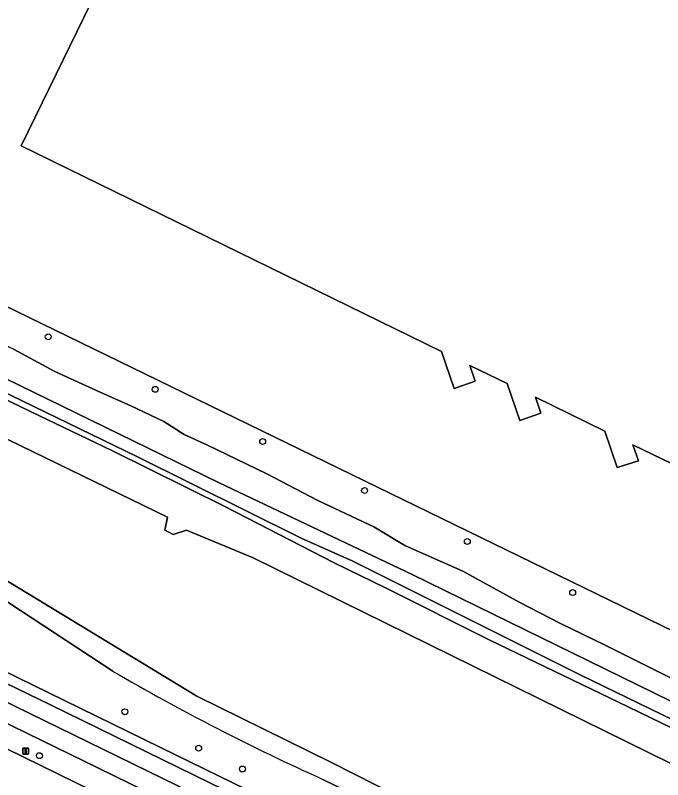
# Model space of a CAD drawing. Extents: x 156141 to 158132, y 385651 to 388333.
# Drawn here: x 156701.6 to 156808.9, y 386319.2 to 386446 of the extents above; entities that cross this region are included whole.
import ezdxf

# ---------------------------------------------------------------- set-up
doc = ezdxf.new("R2010")
doc.units = 0
for name, color, linetype in [('IMGEO_Berm_groen', 7, 'Continuous'), ('IMGEO_Boom', 7, 'Continuous'), ('IMGEO_Erf', 7, 'Continuous'), ('IMGEO_Fietspad_gesloten', 7, 'Continuous'), ('IMGEO_Groenvoorziening', 7, 'Continuous'), ('IMGEO_Hek', 7, 'Continuous'), ('IMGEO_Lichtmast', 7, 'Continuous'), ('IMGEO_Loofbos', 7, 'Continuous'), ('IMGEO_Oever', 7, 'Continuous'), ('IMGEO_Pand', 7, 'Continuous'), ('IMGEO_Rijbaan_lokaal_gesloten', 7, 'Continuous'), ('IMGEO_Voetpad_open', 7, 'Continuous'), ('IMGEO_Waterloop', 7, 'Continuous')]:
    doc.layers.add(name, color=color, linetype=linetype)

msp = doc.modelspace()

# ---------------------------------------------------------------- linework, layer by layer
at = {"layer": 'IMGEO_Berm_groen'}
for points in [[(156874.88, 386250), (156873.92, 386250.47), (156829.97, 386271.61), (156801.07, 386285.74), (156761.54, 386305.28), (156749.3, 386311.2), (156736.57, 386317.36), (156707.43, 386331.66), (156681.2, 386344.37), (156657.68, 386355.9), (156629.2, 386369.96), (156613.05, 386377.82), (156609.28, 386379.8), (156574.82, 386396.59), (156558.18, 386404.76), (156543.35, 386412.02), (156539.43, 386413.93), (156514.71, 386425.98), (156503.51, 386431.38), (156490.68, 386437.75), (156472.35, 386446.61), (156453.09, 386456.04), (156439.01, 386463.07)], [(156439.93, 386459.43), (156478.08, 386440.66), (156748.12, 386308.63), (156804.27, 386281.19), (156846.28, 386260.73), (156890.66, 386238.9), (156936.44, 386216.54), (157000.04, 386185.31), (157015.75, 386178.18)], [(157014.71, 386175.6), (157000, 386182.1), (156998.79, 386182.7), (156935.1, 386213.72), (156888.97, 386236.22), (156845.86, 386257.32), (156802.24, 386278.71), (156746.83, 386305.79), (156476.91, 386437.66), (156454.28, 386448.77), (156440.3, 386455.67)], [(156614.76, 386366.1), (156674.13, 386337.24), (156685.25, 386331.63), (156700.19, 386324.34), (156714.3, 386317.45), (156736.53, 386306.59), (156745.28, 386302.37), (156755.14, 386297.61), (156775.3, 386287.81), (156799.3, 386276.04), (156839.62, 386256.24), (156852.56, 386250), (156864.99, 386244), (156882.15, 386235.51), (156904.35, 386224.95), (156929.66, 386212.45), (156955.39, 386199.94), (156988.53, 386183.66)]]:
    msp.add_lwpolyline(points, dxfattribs=at)
at = {"layer": 'IMGEO_Boom'}
for centre in [(156707.05, 386392.69), (156724.79, 386383.97), (156742.59, 386375.32), (156759.48, 386367.19), (156776.52, 386358.75), (156793.98, 386350.26), (156719.77, 386330.5), (156731.99, 386324.45), (156705.59, 386323.22), (156739.25, 386321)]:
    msp.add_circle(centre, 0.489, dxfattribs=at)
at = {"layer": 'IMGEO_Erf'}
for points in [[(156467.27, 386511.43), (156654.66, 386420.01), (156654.6, 386419.89), (156819.39, 386339.6), (156839.51, 386329.8), (156877.29, 386311.4), (156965.31, 386491.61), (156966.64, 386494.22), (156968.44, 386496.63), (156970.4, 386498.96), (156972.53, 386501.02), (156974.9, 386502.92), (156977.41, 386504.45), (156980.02, 386506.02), (156982.74, 386507.19), (156986.18, 386508.22), (156981.22, 386514.25), (156978.47, 386517.59), (156958.79, 386541.51), (156951.16, 386550.77), (156944.36, 386559.04), (156934.05, 386571.56), (156837.85, 386688.1)], [(156810.46, 386371.62), (156803.94, 386374.79), (156804.88, 386372.1), (156801.38, 386371), (156799.29, 386377.05), (156787.8, 386382.65), (156788.71, 386380.01), (156785.21, 386378.81), (156783.11, 386384.93), (156776.91, 386387.95), (156777.82, 386385.32), (156774.33, 386384.11), (156772.23, 386390.23), (156702.55, 386424.34), (156744.19, 386509.67)]]:
    msp.add_lwpolyline(points, dxfattribs=at)
at = {"layer": 'IMGEO_Fietspad_gesloten'}
msp.add_lwpolyline([(156440.3, 386455.67), (156454.28, 386448.77), (156476.91, 386437.66), (156746.83, 386305.79), (156748.12, 386308.63), (156478.08, 386440.66), (156439.93, 386459.43)], dxfattribs=at)
at = {"layer": 'IMGEO_Groenvoorziening'}
for points in [[(157165.3, 386154.9), (157174.32, 386150.33), (157189.71, 386159.21), (157185.05, 386163.19), (157127.23, 386195.07), (157106.49, 386206.51), (157053.42, 386226.12), (157051.11, 386226.97), (157039.19, 386231.88), (157004.07, 386250), (157000, 386252.1), (156977.15, 386263.89), (156976.29, 386263.17), (156877.29, 386311.4), (156839.51, 386329.8), (156819.39, 386339.6), (156654.6, 386419.89)], [(156825.28, 386320.58), (156803.17, 386331.33), (156780.16, 386342.41), (156762.97, 386351.06), (156754.44, 386355.22), (156736.32, 386364.54), (156717.57, 386373.81), (156705.6, 386379.6), (156689.52, 386387.34), (156675.24, 386394.01), (156664.89, 386398.9), (156661.35, 386400.38), (156653.79, 386403.2), (156644.59, 386406.59), (156639.89, 386408.39), (156635.76, 386409.84), (156631.74, 386411.39), (156626.4, 386413.77), (156623.98, 386415)], [(156634.98, 386400.55), (156635.12, 386401.73), (156635.48, 386402.41), (156636.24, 386403.19), (156637.43, 386403.27), (156639.54, 386402.52), (156649.07, 386398.9), (156657.64, 386396.07), (156661, 386394.56), (156669.9, 386390.49), (156690.28, 386380.52), (156726.8, 386362.78), (156726.37, 386360.59), (156727.13, 386360.21), (156727.74, 386359.91), (156729.99, 386360.64), (156741.03, 386356.04), (156817.52, 386318.34), (156903.3, 386275.62), (156918.93, 386268.5), (156956.55, 386250), (157000, 386228.64), (157031.36, 386213.22), (157074.78, 386191.48)], [(156701.29, 386390.61), (156708.17, 386386.96), (156715.79, 386383.47), (156720.61, 386381.31), (156726.2, 386378.66), (156729.59, 386376.46), (156733.36, 386374.77), (156743.29, 386369.94), (156751.74, 386365.56), (156761.05, 386361.19), (156766.16, 386358.08), (156775.76, 386353.83), (156785.24, 386348.63), (156791.85, 386345.17), (156799.39, 386341.54), (156810.52, 386335.96)]]:
    msp.add_lwpolyline(points, dxfattribs=at)
at = {"layer": 'IMGEO_Hek'}
msp.add_lwpolyline([(156976.29, 386263.17), (156877.29, 386311.4), (156839.51, 386329.8), (156819.39, 386339.6), (156654.6, 386419.89)], dxfattribs=at)
at = {"layer": 'IMGEO_Lichtmast'}
for p, q in [((156702.82, 386323.58), (156702.82, 386324.38)), ((156702.82, 386324.38), (156702.82, 386323.58)), ((156702.92, 386324.48), (156703.71, 386324.48)), ((156703.71, 386324.48), (156702.92, 386324.48)), ((156703.81, 386324.38), (156703.81, 386323.58)), ((156703.81, 386323.58), (156703.81, 386324.38)), ((156703.71, 386323.48), (156702.92, 386323.48)), ((156702.92, 386323.48), (156703.71, 386323.48))]:
    msp.add_line(p, q, dxfattribs=at)
msp.add_lwpolyline([(156703.24, 386324.35), (156703.39, 386324.35), (156703.39, 386323.6), (156703.24, 386323.6), (156703.24, 386324.35)], dxfattribs=at)
for centre, start, end in [((156702.92, 386324.38), 90, 180), ((156702.92, 386324.38), 90, 180), ((156703.71, 386324.38), 0, 90), ((156703.71, 386324.38), 360, 90), ((156702.92, 386323.58), 180, 270), ((156702.92, 386323.58), 180, 270), ((156703.71, 386323.58), 270, 0), ((156703.71, 386323.58), 270, 0)]:
    msp.add_arc(centre, 0.1, start, end, dxfattribs=at)
at = {"layer": 'IMGEO_Loofbos'}
for points in [[(156441.01, 386463.8), (156479.51, 386444.91), (156513.81, 386428.04), (156540.12, 386415.26), (156546.07, 386412.38), (156571.02, 386399.96), (156633.35, 386369.63), (156663.58, 386354.86), (156696.62, 386338.78), (156728.15, 386323.33), (156794.45, 386290.97), (156816.86, 386279.93), (156878.47, 386250), (156993.26, 386193.78), (156997.02, 386191.93), (156998.62, 386191.17), (157000, 386190.5)], [(156717.74, 386337.22), (156656.47, 386377.46), (156643.38, 386386.05), (156636.36, 386389.45), (156634.32, 386390.86), (156630.88, 386394.51), (156629.65, 386397.74), (156626.84, 386407.26), (156624.41, 386414), (156623.98, 386415), (156618.76, 386417.64), (156597.44, 386428.54), (156577.58, 386438.26)], [(157124.57, 386157.7), (157117.99, 386147.73), (157087.44, 386163.38), (157050.23, 386178.35), (157034.32, 386182.49), (157015.46, 386191.95), (157000, 386199.36), (156937.68, 386229.26), (156895.56, 386250), (156862.26, 386266.39), (156787.83, 386302.1), (156752.69, 386319.23)]]:
    msp.add_lwpolyline(points, dxfattribs=at)
msp.add_arc((156912.13, 386671.88), 387.02, 239.8482, 245.6713, dxfattribs=at)
at = {"layer": 'IMGEO_Oever'}
for points in [[(156708.17, 386386.96), (156701.29, 386390.61), (156695.5, 386393.29), (156689.45, 386396.48), (156683.72, 386398.57), (156675.93, 386401.47), (156671.34, 386403.53), (156666.78, 386405.41), (156663.22, 386406.54), (156658.9, 386407.79), (156570.45, 386449.76), (156500, 386485.09), (156470.28, 386500), (156436.29, 386517.05), (156381.06, 386542.89), (156373.54, 386548.05), (156371.71, 386549.54), (156370.85, 386550.76), (156370.42, 386551.75), (156371.29, 386561.67), (156371.25, 386562.72), (156362.67, 386564.43), (156360.32, 386551.21)], [(156369.37, 386548.15), (156375.83, 386542.6), (156377.09, 386541.78), (156394.59, 386533.14), (156429.81, 386515.83), (156471.12, 386494.85), (156473.14, 386494.28), (156505.36, 386478.31), (156540.44, 386461.36), (156560.01, 386451.66), (156584.71, 386439.44), (156621.19, 386421.87), (156656.79, 386404.96), (156660.4, 386403.79), (156663.39, 386402.99), (156690.51, 386390.35), (156735.29, 386368.52), (156767.35, 386353.29), (156978.16, 386250), (157000, 386239.3)], [(157022.75, 386224.65), (156980.5, 386244.88), (156938.53, 386265.49), (156907.52, 386280.57), (156906.17, 386280.24), (156905.23, 386280.71), (156905.14, 386281.88), (156902.84, 386283.66), (156884.99, 386292.19), (156833.57, 386317.99), (156795.35, 386336.54), (156757.55, 386355.47), (156748.98, 386359.31), (156721.76, 386372.84), (156683.78, 386391.25), (156660.59, 386401.7), (156641.58, 386408.96), (156628.88, 386414.53), (156592.21, 386433.17)], [(156618.76, 386417.64), (156623.98, 386415), (156626.4, 386413.77), (156631.74, 386411.39), (156635.76, 386409.84), (156639.89, 386408.39), (156644.59, 386406.59), (156653.79, 386403.2), (156661.35, 386400.38), (156664.89, 386398.9), (156675.24, 386394.01), (156689.52, 386387.34), (156705.6, 386379.6), (156717.57, 386373.81), (156736.32, 386364.54), (156754.44, 386355.22), (156762.97, 386351.06), (156780.16, 386342.41), (156803.17, 386331.33), (156825.28, 386320.58)], [(157030.14, 386188.01), (157000.91, 386201.78), (156952.29, 386225.38), (156882.22, 386259.2), (156840.44, 386280.09), (156803.91, 386296.77), (156753.89, 386322.15), (156731.68, 386333.11), (156693.37, 386356.34), (156659.32, 386380.34), (156643.83, 386391.75)], [(157013.65, 386235.83), (156971.78, 386256.2), (156896.93, 386292.64), (156879.6, 386301.33), (156864.58, 386308.77), (156851.57, 386315.37), (156833.71, 386324.21), (156823.08, 386329.73), (156810.52, 386335.96), (156799.39, 386341.54), (156791.85, 386345.17), (156785.24, 386348.63), (156775.76, 386353.83), (156766.16, 386358.08), (156761.05, 386361.19), (156751.74, 386365.56), (156743.29, 386369.94), (156733.36, 386374.77), (156729.59, 386376.46), (156726.2, 386378.66), (156720.61, 386381.31), (156715.79, 386383.47), (156708.17, 386386.96)], [(156643.38, 386386.05), (156656.47, 386377.46), (156717.74, 386337.22)], [(156752.69, 386319.23), (156787.83, 386302.1), (156862.26, 386266.39), (156895.56, 386250), (156937.68, 386229.26), (157000, 386199.36), (157015.46, 386191.95), (157034.32, 386182.49), (157050.23, 386178.35), (157087.44, 386163.38), (157117.99, 386147.73), (157124.57, 386157.7)]]:
    msp.add_lwpolyline(points, dxfattribs=at)
msp.add_arc((156912.13, 386671.88), 387.02, 239.8482, 245.6713, dxfattribs=at)
at = {"layer": 'IMGEO_Pand'}
msp.add_lwpolyline([(156744.19, 386509.67), (156702.55, 386424.34), (156772.23, 386390.23), (156774.33, 386384.11), (156777.82, 386385.32), (156776.91, 386387.95), (156783.11, 386384.93), (156785.21, 386378.81), (156788.71, 386380.01), (156787.8, 386382.65), (156799.29, 386377.05), (156801.38, 386371), (156804.88, 386372.1), (156803.94, 386374.79), (156810.46, 386371.62)], dxfattribs=at)
at = {"layer": 'IMGEO_Rijbaan_lokaal_gesloten'}
msp.add_lwpolyline([(156535.86, 386397.24), (156742.53, 386296.33), (156745.28, 386302.37), (156736.53, 386306.59), (156714.3, 386317.45), (156700.19, 386324.34), (156685.25, 386331.63), (156674.13, 386337.24), (156614.76, 386366.1)], dxfattribs=at)
at = {"layer": 'IMGEO_Voetpad_open'}
for points in [[(157000, 386190.5), (156998.62, 386191.17), (156997.02, 386191.93), (156993.26, 386193.78), (156878.47, 386250), (156816.86, 386279.93), (156794.45, 386290.97), (156728.15, 386323.33), (156696.62, 386338.78), (156663.58, 386354.86), (156633.35, 386369.63), (156571.02, 386399.96), (156546.07, 386412.38), (156540.12, 386415.26), (156513.81, 386428.04), (156479.51, 386444.91), (156441.01, 386463.8)], [(156613.05, 386377.82), (156629.2, 386369.96), (156657.68, 386355.9), (156681.2, 386344.37), (156707.43, 386331.66), (156736.57, 386317.36), (156749.3, 386311.2), (156761.54, 386305.28), (156801.07, 386285.74), (156829.97, 386271.61), (156873.92, 386250.47), (156874.88, 386250), (156918.24, 386228.86), (156958.65, 386209.02), (156988.39, 386194.35)]]:
    msp.add_lwpolyline(points, dxfattribs=at)
at = {"layer": 'IMGEO_Waterloop'}
for points in [[(156592.21, 386433.17), (156628.88, 386414.53), (156641.58, 386408.96), (156660.59, 386401.7), (156683.78, 386391.25), (156721.76, 386372.84), (156748.98, 386359.31), (156757.55, 386355.47), (156795.35, 386336.54), (156833.57, 386317.99), (156884.99, 386292.19), (156902.84, 386283.66), (156905.14, 386281.88), (156905.23, 386280.71), (156906.17, 386280.24), (156907.52, 386280.57), (156938.53, 386265.49), (156980.5, 386244.88), (157022.75, 386224.65)], [(157000, 386239.3), (156978.16, 386250), (156767.35, 386353.29), (156735.29, 386368.52), (156690.51, 386390.35), (156663.39, 386402.99), (156660.4, 386403.79), (156656.79, 386404.96), (156621.19, 386421.87)], [(156817.52, 386318.34), (156741.03, 386356.04), (156729.99, 386360.64), (156727.74, 386359.91), (156727.13, 386360.21), (156726.37, 386360.59), (156726.8, 386362.78), (156690.28, 386380.52), (156669.9, 386390.49), (156661, 386394.56), (156653.98, 386396.39), (156641.24, 386400.33), (156640.44, 386399.9), (156640.11, 386399.25), (156640.6, 386397.18), (156643.83, 386391.75), (156659.32, 386380.34), (156693.37, 386356.34), (156731.68, 386333.11), (156753.89, 386322.15), (156803.91, 386296.77), (156840.44, 386280.09)]]:
    msp.add_lwpolyline(points, dxfattribs=at)

doc.saveas('drawing.dxf')
